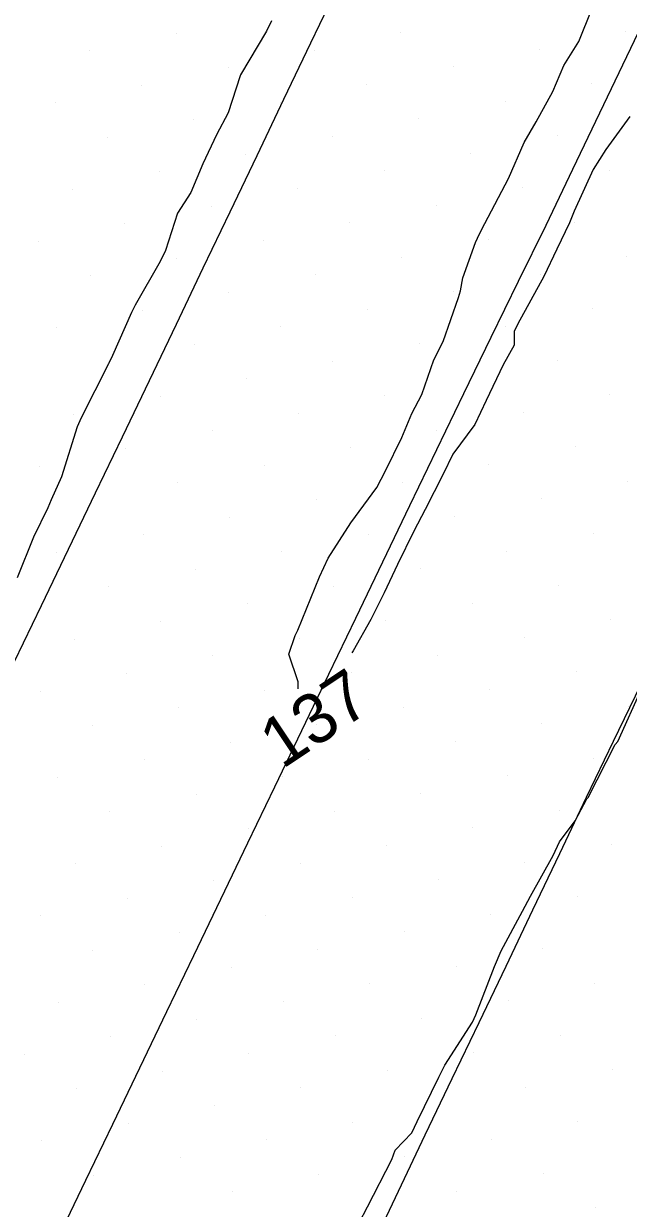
# Model space of a CAD drawing. Extents: x 2354170 to 2357230, y 866100 to 868290.
# Drawn here: x 2355217.53 to 2355241.77, y 866230.61 to 866278.11 of the extents above; entities that cross this region are included whole.
import ezdxf

# ---------------------------------------------------------------- set-up
doc = ezdxf.new("R2010")
doc.units = 0
for name, color, linetype in [('Default', 7, 'Continuous'), ('DTM Contours Minor', 7, 'Continuous'), ('DTM Contours Minor Text', 7, 'Continuous'), ('Exist DTM Breakline', 7, 'Continuous'), ('Exist DTM Scan Elevation Point', 7, 'Continuous')]:
    doc.layers.add(name, color=color, linetype=linetype)

msp = doc.modelspace()

# ---------------------------------------------------------------- linework, layer by layer
at = {"layer": 'Default'}
for points in [[(2355227.469, 866278.221), (2355227.265, 866277.801), (2355226.226, 866276.059), (2355226.212, 866276.02), (2355225.731, 866274.539), (2355225.257, 866273.654), (2355224.707, 866272.483), (2355224.224, 866271.339), (2355223.689, 866270.514), (2355223.207, 866269.015), (2355223.001, 866268.57), (2355221.997, 866266.818), (2355221.851, 866266.532), (2355221.088, 866264.801), (2355220.955, 866264.519), (2355220.927, 866264.465), (2355219.838, 866262.311), (2355219.676, 866261.939), (2355219.042, 866259.944), (2355218.631, 866259.014), (2355218.494, 866258.701), (2355217.927, 866257.52), (2355217.263, 866255.884)], [(2355230.638, 866229.396), (2355231.312, 866230.679), (2355232.287, 866232.576), (2355232.423, 866232.941), (2355233.089, 866233.639), (2355233.3, 866234.089), (2355234.174, 866235.869), (2355234.418, 866236.359), (2355235.522, 866238.073), (2355235.65, 866238.37), (2355236.397, 866240.31), (2355236.672, 866240.941), (2355237.529, 866242.526), (2355237.842, 866243.129), (2355238.751, 866244.76), (2355239.007, 866245.302), (2355239.639, 866246.145), (2355240.11, 866247.029), (2355240.162, 866247.085), (2355241.246, 866249.204), (2355241.341, 866249.335), (2355242.317, 866251.494)]]:
    msp.add_lwpolyline(points, dxfattribs=at)
at = {"layer": 'DTM Contours Minor'}
for points in [[(2355228.529, 866251.435), (2355228.529, 866251.716), (2355228.154, 866252.826), (2355228.418, 866253.577), (2355228.515, 866253.787), (2355229.384, 866255.935), (2355229.731, 866256.675), (2355230.643, 866258.1), (2355231.692, 866259.516), (2355232.037, 866260.175), (2355232.69, 866261.523), (2355233.092, 866262.475), (2355233.489, 866263.235), (2355233.972, 866264.628), (2355234.34, 866265.36), (2355234.957, 866267.133), (2355235.038, 866267.402), (2355235.137, 866267.913), (2355235.636, 866269.339), (2355235.798, 866269.678), (2355236.019, 866270.091), (2355236.961, 866271.905), (2355237.597, 866273.347), (2355238.073, 866274.168), (2355238.741, 866275.384), (2355239.188, 866276.427), (2355239.778, 866277.399), (2355240.307, 866278.684)], [(2355241.823, 866274.388), (2355240.862, 866273.069), (2355240.359, 866272.255), (2355239.601, 866270.592), (2355239.413, 866270.128), (2355238.895, 866269.062), (2355238.38, 866267.969), (2355237.342, 866266.079), (2355237.189, 866265.76), (2355237.188, 866265.214), (2355236.746, 866264.427), (2355236.062, 866263.001), (2355235.614, 866262.044), (2355234.727, 866260.852), (2355234.349, 866260.047), (2355233.622, 866258.633), (2355233.174, 866257.759), (2355232.515, 866256.424), (2355231.986, 866255.287), (2355231.447, 866254.225), (2355230.735, 866252.964), (2355230.689, 866252.877)]]:
    msp.add_lwpolyline(points, dxfattribs=at)
at = {"layer": 'Exist DTM Breakline'}
for points in [[(2355206.331, 866230), (2355207.416, 866232.253), (2355208.5, 866234.506), (2355209.584, 866236.758), (2355210.668, 866239.011), (2355211.751, 866241.264), (2355212.834, 866243.517), (2355213.917, 866245.771), (2355215, 866248.024), (2355216.083, 866250.278), (2355217.165, 866252.531), (2355218.246, 866254.785), (2355219.328, 866257.039), (2355220.408, 866259.293), (2355221.489, 866261.548), (2355222.569, 866263.803), (2355223.648, 866266.058), (2355224.728, 866268.313), (2355225.806, 866270.568), (2355226.884, 866272.824), (2355227.962, 866275.079), (2355229.039, 866277.335), (2355230.116, 866279.592)], [(2355218.937, 866229.486), (2355220.022, 866231.738), (2355221.105, 866233.991), (2355222.187, 866236.245), (2355223.269, 866238.499), (2355224.35, 866240.753), (2355225.432, 866243.007), (2355226.514, 866245.261), (2355227.595, 866247.515), (2355228.677, 866249.768), (2355229.759, 866252.022), (2355230.84, 866254.276), (2355231.922, 866256.53), (2355233.004, 866258.784), (2355234.085, 866261.038), (2355235.177, 866263.287), (2355236.274, 866265.533), (2355237.371, 866267.78), (2355238.468, 866270.026), (2355239.549, 866272.28), (2355240.63, 866274.535), (2355241.711, 866276.789), (2355242.792, 866279.043)], [(2355242.254, 866251.583), (2355241.164, 866249.333), (2355240.084, 866247.078), (2355239.008, 866244.822), (2355237.932, 866242.565), (2355236.856, 866240.308), (2355235.777, 866238.053), (2355234.697, 866235.799), (2355233.616, 866233.544), (2355232.536, 866231.29), (2355231.466, 866229.03)]]:
    msp.add_lwpolyline(points, dxfattribs=at)
at = {"layer": 'Exist DTM Scan Elevation Point'}
for p, q in [((2355223.64, 866277.721), (2355223.64, 866277.721)), ((2355232.654, 866277.753), (2355232.654, 866277.753)), ((2355241.668, 866277.784), (2355241.668, 866277.784)), ((2355238.204, 866277.079), (2355238.204, 866277.079)), ((2355220.176, 866277.015), (2355220.176, 866277.015)), ((2355229.19, 866277.047), (2355229.19, 866277.047)), ((2355225.725, 866276.341), (2355225.725, 866276.341)), ((2355234.739, 866276.373), (2355234.739, 866276.373)), ((2355222.261, 866275.636), (2355222.261, 866275.636)), ((2355231.275, 866275.668), (2355231.275, 866275.668)), ((2355240.289, 866275.699), (2355240.289, 866275.699)), ((2355218.797, 866274.93), (2355218.797, 866274.93)), ((2355227.81, 866274.962), (2355227.81, 866274.962)), ((2355236.824, 866274.994), (2355236.824, 866274.994)), ((2355224.346, 866274.256), (2355224.346, 866274.256)), ((2355233.36, 866274.288), (2355233.36, 866274.288)), ((2355220.882, 866273.551), (2355220.882, 866273.551)), ((2355229.895, 866273.583), (2355229.895, 866273.583)), ((2355238.909, 866273.614), (2355238.909, 866273.614)), ((2355226.431, 866272.877), (2355226.431, 866272.877)), ((2355235.445, 866272.909), (2355235.445, 866272.909)), ((2355222.967, 866272.171), (2355222.967, 866272.171)), ((2355231.98, 866272.203), (2355231.98, 866272.203)), ((2355240.994, 866272.235), (2355240.994, 866272.235)), ((2355219.502, 866271.466), (2355219.502, 866271.466)), ((2355228.516, 866271.498), (2355228.516, 866271.498)), ((2355237.53, 866271.529), (2355237.53, 866271.529)), ((2355225.052, 866270.792), (2355225.052, 866270.792)), ((2355234.065, 866270.824), (2355234.065, 866270.824)), ((2355221.587, 866270.086), (2355221.587, 866270.086)), ((2355230.601, 866270.118), (2355230.601, 866270.118)), ((2355239.615, 866270.15), (2355239.615, 866270.15)), ((2355218.123, 866269.381), (2355218.123, 866269.381)), ((2355227.137, 866269.413), (2355227.137, 866269.413)), ((2355236.15, 866269.444), (2355236.15, 866269.444)), ((2355223.672, 866268.707), (2355223.672, 866268.707)), ((2355232.686, 866268.739), (2355232.686, 866268.739)), ((2355241.7, 866268.77), (2355241.7, 866268.77)), ((2355238.235, 866268.065), (2355238.235, 866268.065)), ((2355220.208, 866268.001), (2355220.208, 866268.001)), ((2355229.222, 866268.033), (2355229.222, 866268.033)), ((2355225.757, 866267.328), (2355225.757, 866267.328)), ((2355234.771, 866267.359), (2355234.771, 866267.359)), ((2355222.293, 866266.622), (2355222.293, 866266.622)), ((2355231.306, 866266.654), (2355231.306, 866266.654)), ((2355240.32, 866266.685), (2355240.32, 866266.685)), ((2355218.828, 866265.917), (2355218.828, 866265.917)), ((2355227.842, 866265.948), (2355227.842, 866265.948)), ((2355236.856, 866265.98), (2355236.856, 866265.98)), ((2355224.378, 866265.243), (2355224.378, 866265.243)), ((2355233.391, 866265.274), (2355233.391, 866265.274)), ((2355220.913, 866264.537), (2355220.913, 866264.537)), ((2355229.927, 866264.569), (2355229.927, 866264.569)), ((2355238.941, 866264.6), (2355238.941, 866264.6)), ((2355226.463, 866263.863), (2355226.463, 866263.863)), ((2355222.998, 866263.158), (2355222.998, 866263.158)), ((2355232.012, 866263.189), (2355232.012, 866263.189)), ((2355241.026, 866263.221), (2355241.026, 866263.221)), ((2355219.534, 866262.452), (2355219.534, 866262.452)), ((2355228.548, 866262.484), (2355228.548, 866262.484)), ((2355237.561, 866262.515), (2355237.561, 866262.515)), ((2355225.083, 866261.778), (2355225.083, 866261.778)), ((2355234.097, 866261.81), (2355234.097, 866261.81)), ((2355221.619, 866261.073), (2355221.619, 866261.073)), ((2355230.633, 866261.104), (2355230.633, 866261.104)), ((2355239.646, 866261.136), (2355239.646, 866261.136)), ((2355218.154, 866260.367), (2355218.154, 866260.367)), ((2355227.168, 866260.399), (2355227.168, 866260.399)), ((2355236.182, 866260.43), (2355236.182, 866260.43)), ((2355223.704, 866259.693), (2355223.704, 866259.693)), ((2355232.718, 866259.725), (2355232.718, 866259.725)), ((2355241.731, 866259.757), (2355241.731, 866259.757)), ((2355229.253, 866259.019), (2355229.253, 866259.019)), ((2355238.267, 866259.051), (2355238.267, 866259.051)), ((2355225.789, 866258.314), (2355225.789, 866258.314)), ((2355234.803, 866258.345), (2355234.803, 866258.345)), ((2355222.324, 866257.608), (2355222.324, 866257.608)), ((2355231.338, 866257.64), (2355231.338, 866257.64)), ((2355240.352, 866257.672), (2355240.352, 866257.672)), ((2355218.86, 866256.903), (2355218.86, 866256.903)), ((2355227.874, 866256.934), (2355227.874, 866256.934)), ((2355236.888, 866256.966), (2355236.888, 866256.966)), ((2355224.409, 866256.229), (2355224.409, 866256.229)), ((2355233.423, 866256.26), (2355233.423, 866256.26)), ((2355220.945, 866255.523), (2355220.945, 866255.523)), ((2355229.959, 866255.555), (2355229.959, 866255.555)), ((2355238.973, 866255.587), (2355238.973, 866255.587)), ((2355226.494, 866254.849), (2355226.494, 866254.849)), ((2355235.508, 866254.881), (2355235.508, 866254.881)), ((2355223.03, 866254.144), (2355223.03, 866254.144)), ((2355232.044, 866254.175), (2355232.044, 866254.175)), ((2355241.058, 866254.207), (2355241.058, 866254.207)), ((2355219.565, 866253.438), (2355219.565, 866253.438)), ((2355228.579, 866253.47), (2355228.579, 866253.47)), ((2355237.593, 866253.502), (2355237.593, 866253.502)), ((2355225.115, 866252.764), (2355225.115, 866252.764)), ((2355234.129, 866252.796), (2355234.129, 866252.796)), ((2355221.65, 866252.059), (2355221.65, 866252.059)), ((2355230.664, 866252.091), (2355230.664, 866252.091)), ((2355239.678, 866252.122), (2355239.678, 866252.122)), ((2355236.214, 866251.417), (2355236.214, 866251.417)), ((2355218.186, 866251.353), (2355218.186, 866251.353)), ((2355227.2, 866251.385), (2355227.2, 866251.385)), ((2355223.735, 866250.679), (2355223.735, 866250.679)), ((2355232.749, 866250.711), (2355232.749, 866250.711)), ((2355241.763, 866250.743), (2355241.763, 866250.743)), ((2355229.285, 866250.006), (2355229.285, 866250.006)), ((2355238.299, 866250.037), (2355238.299, 866250.037)), ((2355220.271, 866249.974), (2355220.271, 866249.974)), ((2355225.82, 866249.3), (2355225.82, 866249.3)), ((2355234.834, 866249.332), (2355234.834, 866249.332)), ((2355222.356, 866248.594), (2355222.356, 866248.594)), ((2355231.37, 866248.626), (2355231.37, 866248.626)), ((2355240.384, 866248.658), (2355240.384, 866248.658)), ((2355218.892, 866247.889), (2355218.892, 866247.889)), ((2355227.905, 866247.921), (2355227.905, 866247.921)), ((2355236.919, 866247.952), (2355236.919, 866247.952)), ((2355224.441, 866247.215), (2355224.441, 866247.215)), ((2355233.455, 866247.247), (2355233.455, 866247.247)), ((2355220.977, 866246.509), (2355220.977, 866246.509)), ((2355229.99, 866246.541), (2355229.99, 866246.541)), ((2355239.004, 866246.573), (2355239.004, 866246.573)), ((2355226.526, 866245.836), (2355226.526, 866245.836)), ((2355235.54, 866245.867), (2355235.54, 866245.867)), ((2355223.062, 866245.13), (2355223.062, 866245.13)), ((2355232.075, 866245.162), (2355232.075, 866245.162)), ((2355241.089, 866245.193), (2355241.089, 866245.193)), ((2355219.597, 866244.424), (2355219.597, 866244.424)), ((2355228.611, 866244.456), (2355228.611, 866244.456)), ((2355237.625, 866244.488), (2355237.625, 866244.488)), ((2355225.147, 866243.751), (2355225.147, 866243.751)), ((2355234.16, 866243.782), (2355234.16, 866243.782)), ((2355221.682, 866243.045), (2355221.682, 866243.045)), ((2355230.696, 866243.077), (2355230.696, 866243.077)), ((2355239.71, 866243.108), (2355239.71, 866243.108)), ((2355236.245, 866242.403), (2355236.245, 866242.403)), ((2355218.218, 866242.339), (2355218.218, 866242.339)), ((2355227.232, 866242.371), (2355227.232, 866242.371)), ((2355223.767, 866241.666), (2355223.767, 866241.666)), ((2355232.781, 866241.697), (2355232.781, 866241.697)), ((2355229.317, 866240.992), (2355229.317, 866240.992)), ((2355238.33, 866241.023), (2355238.33, 866241.023)), ((2355220.303, 866240.96), (2355220.303, 866240.96)), ((2355225.852, 866240.286), (2355225.852, 866240.286)), ((2355234.866, 866240.318), (2355234.866, 866240.318)), ((2355222.388, 866239.581), (2355222.388, 866239.581)), ((2355231.402, 866239.612), (2355231.402, 866239.612)), ((2355240.415, 866239.644), (2355240.415, 866239.644)), ((2355218.923, 866238.875), (2355218.923, 866238.875)), ((2355227.937, 866238.907), (2355227.937, 866238.907)), ((2355236.951, 866238.938), (2355236.951, 866238.938)), ((2355224.473, 866238.201), (2355224.473, 866238.201)), ((2355233.487, 866238.233), (2355233.487, 866238.233)), ((2355221.008, 866237.496), (2355221.008, 866237.496)), ((2355230.022, 866237.527), (2355230.022, 866237.527)), ((2355239.036, 866237.559), (2355239.036, 866237.559)), ((2355217.544, 866236.79), (2355217.544, 866236.79)), ((2355226.558, 866236.822), (2355226.558, 866236.822)), ((2355235.572, 866236.853), (2355235.572, 866236.853)), ((2355223.093, 866236.116), (2355223.093, 866236.116)), ((2355232.107, 866236.148), (2355232.107, 866236.148)), ((2355241.121, 866236.18), (2355241.121, 866236.18)), ((2355219.629, 866235.411), (2355219.629, 866235.411)), ((2355228.643, 866235.442), (2355228.643, 866235.442)), ((2355237.656, 866235.474), (2355237.656, 866235.474)), ((2355225.178, 866234.737), (2355225.178, 866234.737)), ((2355221.714, 866234.031), (2355221.714, 866234.031)), ((2355230.728, 866234.063), (2355230.728, 866234.063)), ((2355239.741, 866234.095), (2355239.741, 866234.095)), ((2355236.277, 866233.389), (2355236.277, 866233.389)), ((2355218.249, 866233.326), (2355218.249, 866233.326)), ((2355227.263, 866233.357), (2355227.263, 866233.357)), ((2355223.799, 866232.652), (2355223.799, 866232.652)), ((2355232.813, 866232.683), (2355232.813, 866232.683)), ((2355220.334, 866231.946), (2355220.334, 866231.946)), ((2355229.348, 866231.978), (2355229.348, 866231.978)), ((2355238.362, 866232.01), (2355238.362, 866232.01)), ((2355225.884, 866231.272), (2355225.884, 866231.272)), ((2355234.898, 866231.304), (2355234.898, 866231.304)), ((2355240.447, 866230.63), (2355240.447, 866230.63))]:
    msp.add_line(p, q, dxfattribs=at)

# ---------------------------------------------------------------- texts
at = {"layer": 'DTM Contours Minor Text'}
msp.add_text('137', height=2, rotation=33.7436, dxfattribs=at).set_placement((2355227.893, 866248.199))

doc.saveas('drawing.dxf')
